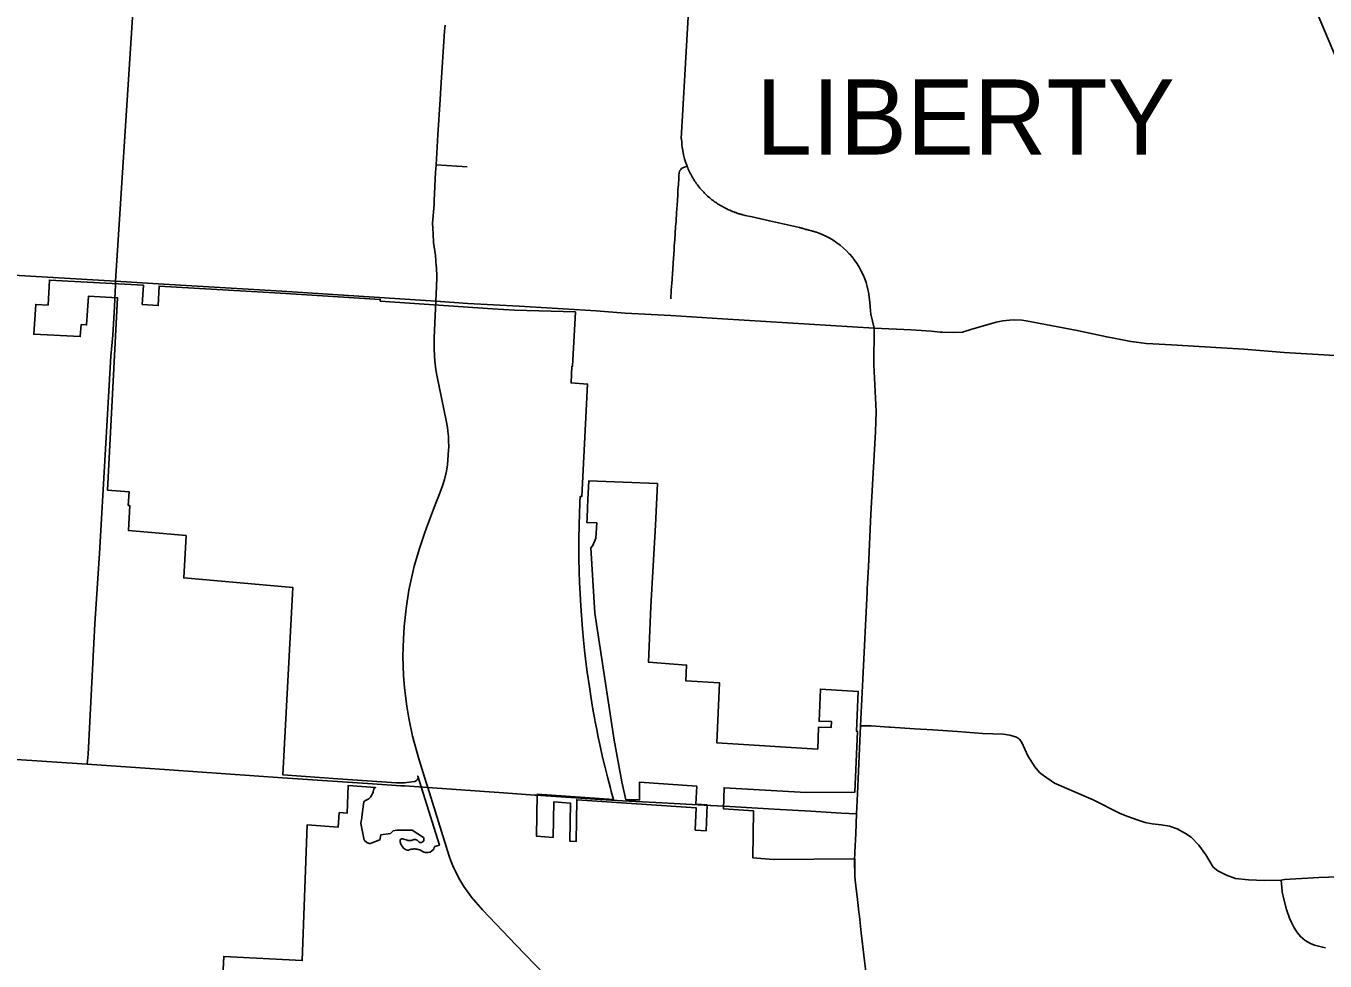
# Model space of a CAD drawing. Extents: x 1729596 to 1934326, y 644115 to 911751.
# Drawn here: x 1796991 to 1812555, y 792453 to 803658 of the extents above; entities that cross this region are included whole.
import ezdxf

# ---------------------------------------------------------------- set-up
doc = ezdxf.new("R2010")
doc.units = 0
for name, color, linetype in [('GM_X_City_Street', 7, 'Continuous'), ('GM_X_Corporation', 7, 'Continuous'), ('GM_X_County_Road', 7, 'Continuous'), ('GM_X_State_Route', 7, 'Continuous'), ('GM_X_Township_Road', 7, 'Continuous'), ('GM_X_Township_Text', 7, 'Continuous')]:
    doc.layers.add(name, color=color, linetype=linetype)

msp = doc.modelspace()

# ---------------------------------------------------------------- linework, layer by layer
at = {"layer": 'GM_X_City_Street'}
for points in [[(1798056, 800391), (1798063, 800548)], [(1803202, 792291), (1802860, 792647), (1802459, 793065), (1802327, 793219), (1802237, 793347), (1802189, 793427), (1802146, 793510), (1802106, 793595), (1802083, 793653), (1802061, 793711), (1801804, 794534), (1801785, 794592), (1801697, 794877), (1801622, 795149), (1801577, 795364), (1801553, 795508), (1801526, 795726), (1801515, 795873), (1801507, 796108), (1801512, 796313), (1801521, 796460), (1801544, 796679), (1801579, 796897), (1801608, 797041), (1801643, 797184), (1801704, 797397), (1801763, 797566), (1801790, 797645), (1801875, 797866), (1801954, 798071), (1801981, 798146), (1802004, 798222), (1802028, 798325), (1802041, 798401), (1802054, 798578), (1802056, 798612), (1802055, 798689), (1802052, 798741), (1802049, 798768), (1802040, 798846), (1802024, 798932), (1801916, 799454), (1801901, 799536), (1801889, 799641), (1801880, 799782), (1801880, 799852), (1801882, 799923), (1801901, 800359)], [(1801699, 794541), (1801804, 794534), (1802711, 794469), (1803088, 794442)], [(1805195, 794317), (1805349, 794307)]]:
    msp.add_lwpolyline(points, dxfattribs=at)
at = {"layer": 'GM_X_Corporation'}
msp.add_lwpolyline([(1799291, 791085), (1799361, 792508), (1800301, 792459), (1800358, 794084), (1800732, 794059), (1800745, 794232), (1800840, 794226), (1800850, 794556), (1801177, 794531), (1801177, 794530), (1801171, 794528), (1801167, 794526), (1801164, 794523), (1801161, 794520), (1801159, 794516), (1801158, 794513), (1801157, 794509), (1801156, 794499), (1801152, 794484), (1801149, 794473), (1801144, 794460), (1801136, 794444), (1801131, 794435), (1801124, 794425), (1801117, 794416), (1801111, 794410), (1801105, 794403), (1801097, 794396), (1801057, 794378), (1801046, 794370), (1801040, 794358), (1801038, 794353), (1801037, 794349), (1801036, 794346), (1801035, 794342), (1801034, 794334), (1801015, 794183), (1801013, 794166), (1801010, 794148), (1801006, 794125), (1801005, 794119), (1801004, 794113), (1801004, 794107), (1801004, 794104), (1801004, 794102), (1801004, 794098), (1801004, 794092), (1801005, 794088), (1801006, 794083), (1801044, 793903), (1801076, 793875), (1801081, 793871), (1801084, 793869), (1801087, 793868), (1801092, 793865), (1801097, 793864), (1801100, 793863), (1801105, 793863), (1801111, 793862), (1801118, 793863), (1801122, 793864), (1801126, 793865), (1801230, 793905), (1801243, 793966), (1801357, 793982), (1801392, 794015), (1801434, 794020), (1801618, 794023), (1801754, 793933), (1801757, 793926), (1801759, 793919), (1801759, 793910), (1801757, 793900), (1801752, 793890), (1801748, 793886), (1801742, 793880), (1801732, 793875), (1801726, 793874), (1801720, 793873), (1801711, 793874), (1801703, 793877), (1801698, 793880), (1801693, 793884), (1801686, 793893), (1801676, 793902), (1801667, 793907), (1801657, 793909), (1801646, 793910), (1801638, 793909), (1801629, 793906), (1801619, 793902), (1801607, 793898), (1801595, 793897), (1801583, 793896), (1801571, 793897), (1801564, 793899), (1801556, 793901), (1801506, 793918), (1801497, 793919), (1801489, 793918), (1801482, 793914), (1801477, 793908), (1801474, 793903), (1801474, 793901), (1801473, 793897), (1801473, 793892), (1801475, 793878), (1801477, 793871), (1801479, 793864), (1801482, 793854), (1801487, 793844), (1801496, 793829), (1801505, 793818), (1801515, 793807), (1801525, 793798), (1801538, 793790), (1801540, 793788), (1801545, 793786), (1801549, 793784), (1801554, 793783), (1801561, 793782), (1801566, 793782), (1801570, 793782), (1801575, 793783), (1801582, 793785), (1801594, 793789), (1801606, 793792), (1801618, 793794), (1801629, 793795), (1801640, 793796), (1801650, 793796), (1801660, 793795), (1801677, 793793), (1801690, 793790), (1801706, 793785), (1801719, 793780), (1801741, 793765), (1801773, 793752), (1801811, 793754), (1801832, 793757), (1801855, 793773), (1801876, 793794), (1801883, 793816), (1801890, 793824), (1801945, 793843), (1801685, 794670), (1801687, 794665), (1801687, 794660), (1801688, 794655), (1801688, 794651), (1801687, 794646), (1801686, 794641), (1801682, 794632), (1801676, 794623), (1801669, 794616), (1801665, 794613), (1801657, 794609), (1801650, 794606), (1801644, 794605), (1801555, 794593), (1801526, 794589), (1801506, 794588), (1801484, 794587), (1801464, 794587), (1801447, 794588), (1801432, 794588), (1800727, 794638), (1800069, 794684), (1800187, 796930), (1798881, 797044), (1798908, 797551), (1798221, 797611), (1798237, 797910), (1798217, 797912), (1798226, 798077), (1797968, 798095), (1798088, 800399), (1797739, 800419), (1797716, 800075), (1797653, 800079), (1797641, 799936), (1797084, 799963), (1797107, 800322), (1797255, 800313), (1797272, 800613), (1798397, 800551), (1798384, 800322), (1798575, 800308), (1798585, 800540), (1800039, 800457), (1801236, 800382), (1801235, 800362), (1802581, 800268), (1802843, 800252), (1803573, 800232), (1803539, 799580), (1803531, 799580), (1803521, 799381), (1803720, 799367), (1803650, 798018), (1803630, 798018), (1803626, 797950), (1803625, 797907), (1803622, 797844), (1803621, 797776), (1803619, 797715), (1803615, 797472), (1803615, 797362), (1803616, 797275), (1803619, 797126), (1803624, 796988), (1803629, 796858), (1803638, 796706), (1803659, 796433), (1803671, 796297), (1803684, 796179), (1803700, 796040), (1803716, 795913), (1803741, 795740), (1803759, 795626), (1803776, 795519), (1803792, 795428), (1803803, 795369), (1803812, 795318), (1803830, 795229), (1803848, 795137), (1803866, 795049), (1803900, 794897), (1803929, 794774), (1803961, 794644), (1803989, 794539), (1804002, 794484), (1804028, 794390), (1803117, 794454), (1803108, 793948), (1803307, 793934), (1803315, 794360), (1803513, 794346), (1803505, 793891), (1803582, 793885), (1803590, 794385), (1805020, 794290), (1805010, 794022), (1805139, 794014), (1805152, 794324), (1805017, 794332), (1805027, 794547), (1804342, 794598), (1804342, 794383), (1804179, 794385), (1804129, 794602), (1804037, 795099), (1803808, 796623), (1803760, 797403), (1803781, 797434), (1803819, 797522), (1803830, 797703), (1803712, 797708), (1803713, 797757), (1803719, 797888), (1803723, 797985), (1803733, 798207), (1804556, 798175), (1804535, 797675), (1804476, 796703), (1804448, 796035), (1804906, 795999), (1804898, 795810), (1805300, 795785), (1805269, 795066), (1806477, 794993), (1806488, 795256), (1806639, 795253), (1806642, 795323), (1806493, 795326), (1806509, 795712), (1806963, 795684), (1806943, 795206), (1806953, 795205), (1806921, 794476), (1806338, 794471), (1805355, 794530), (1805348, 794275), (1805706, 794254), (1805701, 793689), (1805942, 793669), (1806920, 793676), (1806923, 793473), (1806927, 793423), (1806942, 793287), (1806949, 793228), (1806961, 793116), (1806970, 793038), (1806976, 792990), (1806999, 792792), (1807038, 792455), (1807068, 792201)], dxfattribs=at)
at = {"layer": 'GM_X_County_Road'}
for points in [[(1798065, 800600), (1798320, 804569), (1798319, 804604), (1798313, 804638), (1798300, 804669), (1798280, 804702), (1798255, 804766), (1798245, 804805), (1798244, 804890), (1798409, 807145), (1798478, 808064)], [(1804844, 802293), (1804843, 802302), (1804842, 802313), (1804841, 802319), (1804844, 802370), (1804849, 802458), (1804852, 802514), (1805055, 806072)], [(1801953, 802776), (1801962, 802915), (1802006, 803596), (1802014, 803669)], [(1801927, 802355), (1801953, 802776)], [(1801904, 801987), (1801904, 801993), (1801927, 802355)], [(1806860, 800922), (1806855, 800928), (1806820, 800964), (1806783, 800999), (1806745, 801031), (1806705, 801061), (1806663, 801090), (1806620, 801115), (1806575, 801139), (1806529, 801160), (1806483, 801179), (1806464, 801186), (1806456, 801189), (1806449, 801191), (1806443, 801192), (1806431, 801196), (1806423, 801198), (1806414, 801200), (1806401, 801204), (1806388, 801207), (1806381, 801209), (1806371, 801212), (1806359, 801215), (1806347, 801218), (1806336, 801220), (1806324, 801223), (1806314, 801226), (1806302, 801229), (1806289, 801233), (1806283, 801235), (1806276, 801237), (1806266, 801239), (1806257, 801241), (1805899, 801322), (1805693, 801369), (1805607, 801388), (1805581, 801394), (1805570, 801397), (1805562, 801399), (1805554, 801401), (1805547, 801403), (1805539, 801405), (1805530, 801408), (1805521, 801412), (1805511, 801415), (1805503, 801418), (1805495, 801421), (1805486, 801424), (1805470, 801430), (1805454, 801436), (1805439, 801442), (1805424, 801449), (1805408, 801455), (1805393, 801462), (1805386, 801466), (1805378, 801470), (1805363, 801477), (1805349, 801485), (1805334, 801493), (1805319, 801501), (1805305, 801510), (1805291, 801518), (1805277, 801527), (1805263, 801537), (1805249, 801546), (1805236, 801556), (1805223, 801566), (1805209, 801576), (1805196, 801586), (1805184, 801597), (1805171, 801608), (1805158, 801619), (1805146, 801630), (1805134, 801642), (1805122, 801654), (1805111, 801666), (1805099, 801678), (1805088, 801690), (1805077, 801703), (1805066, 801715), (1805056, 801728), (1805045, 801741), (1805035, 801755), (1805025, 801768), (1805016, 801782), (1805006, 801795), (1804997, 801809), (1804988, 801823), (1804980, 801838), (1804971, 801852), (1804963, 801867), (1804955, 801881), (1804948, 801896), (1804940, 801911), (1804933, 801926), (1804926, 801941), (1804920, 801957), (1804914, 801972), (1804911, 801979), (1804907, 801988), (1804896, 802019), (1804882, 802065), (1804869, 802115), (1804855, 802189), (1804854, 802197), (1804852, 802214), (1804850, 802230), (1804849, 802247), (1804848, 802263), (1804847, 802274), (1804844, 802293), (1804844, 802293)], [(1801882, 801567), (1801899, 801907), (1801904, 801987)], [(1801907, 800780), (1801897, 800907), (1801875, 801062), (1801868, 801169), (1801863, 801294), (1801880, 801518), (1801882, 801567)], [(1801901, 800359), (1801911, 800535), (1801912, 800648), (1801908, 800771), (1801907, 800780)], [(1807152, 800038), (1807113, 800206), (1807110, 800245), (1807102, 800345), (1807090, 800444), (1807086, 800469), (1807083, 800485), (1807071, 800534), (1807057, 800582), (1807040, 800629), (1807020, 800676), (1806999, 800721), (1806974, 800766), (1806948, 800808), (1806919, 800850), (1806888, 800890), (1806860, 800922)], [(1796520, 800687), (1796632, 800682), (1798065, 800600), (1798576, 800566), (1800057, 800481), (1801901, 800359), (1802286, 800331), (1802901, 800301), (1803824, 800245), (1804171, 800217), (1804715, 800188)], [(1804715, 800188), (1804715, 800188), (1805337, 800150)], [(1805337, 800150), (1807152, 800038)], [(1807071, 796914), (1807086, 797176), (1807115, 797807), (1807169, 798793), (1807176, 799039), (1807148, 799599), (1807152, 800038)], [(1807152, 800038), (1807595, 800015), (1807835, 800002), (1807942, 799990), (1807972, 799989)], [(1807972, 799989), (1808102, 799984), (1808211, 799987), (1808312, 800022), (1808409, 800047), (1808615, 800108), (1808695, 800123), (1808776, 800134), (1808826, 800138), (1808921, 800131), (1808973, 800123), (1809585, 800007), (1809940, 799932), (1810107, 799900), (1810229, 799878), (1810291, 799868), (1810353, 799860), (1810412, 799854), (1810492, 799848), (1810714, 799837), (1811046, 799817), (1811584, 799784), (1812065, 799747), (1812676, 799710)], [(1806919, 793655), (1806922, 793759), (1806932, 793983), (1806942, 794217), (1806953, 794458), (1806989, 795273), (1807017, 795829), (1807070, 796879), (1807071, 796914)], [(1807056, 792297), (1807038, 792455), (1807014, 792660), (1806999, 792792), (1806976, 792990), (1806970, 793038), (1806961, 793116), (1806949, 793228), (1806942, 793287), (1806927, 793423), (1806923, 793473), (1806920, 793526), (1806920, 793540), (1806918, 793583), (1806919, 793655)]]:
    msp.add_lwpolyline(points, dxfattribs=at)
at = {"layer": 'GM_X_State_Route'}
msp.add_lwpolyline([(1814046, 799719), (1814033, 799773), (1813866, 800366), (1813763, 800686), (1813633, 801011), (1813335, 801709), (1813229, 802008), (1813066, 802380), (1812846, 802906), (1812474, 803784)], dxfattribs=at)
at = {"layer": 'GM_X_Township_Road'}
for points in [[(1801904, 801993), (1802275, 801968)], [(1804717, 800389), (1804722, 800491), (1804731, 800619), (1804738, 800701), (1804739, 800737), (1804744, 800820), (1804748, 800873), (1804755, 800974), (1804758, 801023), (1804763, 801096), (1804773, 801250), (1804779, 801319), (1804785, 801417), (1804788, 801465), (1804791, 801506), (1804795, 801576), (1804799, 801628), (1804802, 801696), (1804807, 801756), (1804807, 801763), (1804811, 801828), (1804814, 801876), (1804815, 801891), (1804816, 801899), (1804817, 801905), (1804819, 801910), (1804826, 801925), (1804835, 801938), (1804846, 801949), (1804859, 801958), (1804868, 801963), (1804911, 801979)], [(1798063, 800548), (1798065, 800600)], [(1797725, 794811), (1797735, 794932), (1797817, 796492), (1797873, 797335), (1798009, 799702), (1798031, 799951), (1798052, 800293), (1798056, 800391)], [(1806989, 795273), (1807117, 795270), (1807173, 795267), (1807328, 795256), (1807350, 795255)], [(1807350, 795255), (1807635, 795237), (1807855, 795223), (1808153, 795203), (1808452, 795178), (1808700, 795170), (1808780, 795159), (1808857, 795134), (1808893, 795112), (1808921, 795070), (1808995, 794914), (1809077, 794780), (1809134, 794713), (1809181, 794675), (1809315, 794586), (1809775, 794384), (1810102, 794223), (1810194, 794185), (1810306, 794145), (1810398, 794113), (1810483, 794098), (1810591, 794085), (1810692, 794070), (1810784, 794039), (1810884, 793980), (1810951, 793937), (1811044, 793841), (1811125, 793727), (1811163, 793664), (1811214, 793578), (1811269, 793532), (1811376, 793484), (1811483, 793443), (1811637, 793425), (1811828, 793419), (1812029, 793424), (1812070, 793431), (1812481, 793453), (1812954, 793470)], [(1796478, 794896), (1796818, 794874), (1797725, 794811), (1798705, 794743), (1800065, 794648), (1801142, 794575), (1801482, 794551), (1801528, 794554), (1801699, 794541)], [(1803088, 794442), (1803098, 794441), (1803639, 794404), (1803811, 794394), (1804136, 794373), (1804538, 794352), (1804829, 794335), (1805188, 794317), (1805195, 794317)], [(1805349, 794307), (1805354, 794307), (1805955, 794273), (1806396, 794247), (1806759, 794225), (1806942, 794217)], [(1812029, 793424), (1812036, 793334), (1812042, 793281), (1812062, 793196), (1812094, 793072), (1812129, 792968), (1812154, 792914), (1812187, 792850), (1812224, 792792), (1812261, 792747), (1812318, 792700), (1812382, 792663), (1812428, 792644), (1812523, 792618), (1812562, 792610)]]:
    msp.add_lwpolyline(points, dxfattribs=at)

# ---------------------------------------------------------------- texts
at = {"layer": 'GM_X_Township_Text'}
msp.add_text('LIBERTY', height=900, rotation=0, dxfattribs=at).set_placement((1805738, 802117))

doc.saveas('drawing.dxf')
